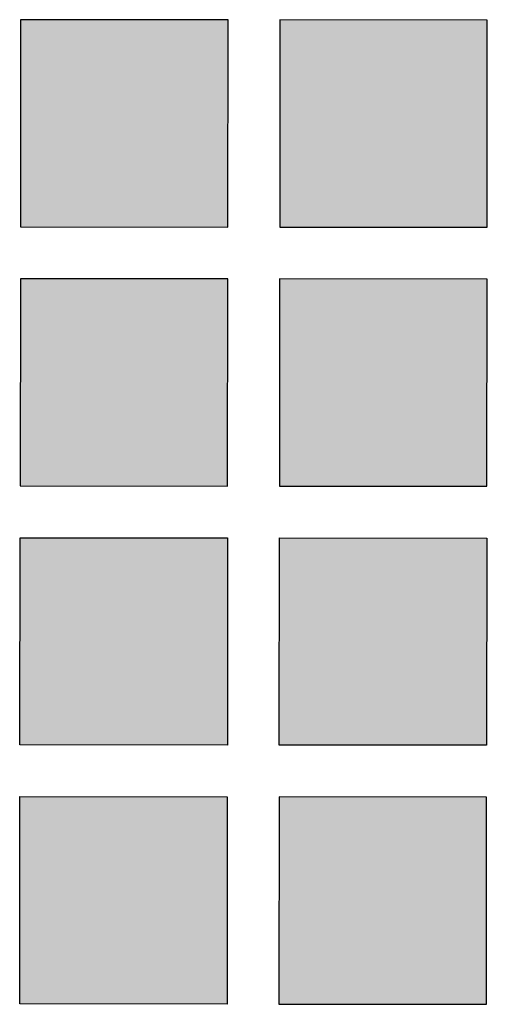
# Model space of a CAD drawing. Header units: millimetres. Extents: x -3873 to -97, y 912 to 4165.
# Tile 201 of 656: x -3207 to -3180, y 1519 to 1576. Entities that reach past the tile are written whole.
import ezdxf

# ---------------------------------------------------------------- set-up
doc = ezdxf.new("R2010")
doc.units = ezdxf.units.MM
doc.layers.add('pattern', color=7, linetype='Continuous', true_color=0x000000)

msp = doc.modelspace()

# ---------------------------------------------------------------- hatches: boundary and pattern name
at = {"layer": 'pattern'}
for points in [[(-3195.091, 1564.298), (-3195.08, 1576.298), (-3207.08, 1576.31), (-3207.091, 1564.31)], [(-3192.091, 1564.295), (-3180.091, 1564.284), (-3180.08, 1576.284), (-3192.08, 1576.295)], [(-3207.106, 1549.31), (-3195.106, 1549.298), (-3195.094, 1561.298), (-3207.094, 1561.31)], [(-3180.106, 1549.284), (-3180.094, 1561.284), (-3192.094, 1561.295), (-3192.105, 1549.296)], [(-3207.12, 1534.31), (-3207.108, 1546.31), (-3195.108, 1546.298), (-3195.12, 1534.298)], [(-3192.12, 1534.295), (-3192.108, 1546.295), (-3180.109, 1546.284), (-3180.12, 1534.284)], [(-3195.134, 1519.298), (-3207.134, 1519.31), (-3207.123, 1531.31), (-3195.123, 1531.298)], [(-3192.123, 1531.295), (-3192.134, 1519.296), (-3180.134, 1519.284), (-3180.123, 1531.284)]]:
    msp.add_hatch(color=256, dxfattribs=at).paths.add_polyline_path(points, flags=0)

# ---------------------------------------------------------------- linework, layer by layer
for points in [[(-3195.091, 1564.298), (-3195.08, 1576.298), (-3207.08, 1576.31), (-3207.091, 1564.31)], [(-3192.091, 1564.295), (-3180.091, 1564.284), (-3180.08, 1576.284), (-3192.08, 1576.295)], [(-3207.106, 1549.31), (-3195.106, 1549.298), (-3195.094, 1561.298), (-3207.094, 1561.31)], [(-3180.106, 1549.284), (-3180.094, 1561.284), (-3192.094, 1561.295), (-3192.105, 1549.296)], [(-3207.12, 1534.31), (-3207.108, 1546.31), (-3195.108, 1546.298), (-3195.12, 1534.298)], [(-3192.12, 1534.295), (-3192.108, 1546.295), (-3180.109, 1546.284), (-3180.12, 1534.284)], [(-3195.134, 1519.298), (-3207.134, 1519.31), (-3207.123, 1531.31), (-3195.123, 1531.298)], [(-3192.123, 1531.295), (-3192.134, 1519.296), (-3180.134, 1519.284), (-3180.123, 1531.284)]]:
    msp.add_lwpolyline(points, close=True, dxfattribs=at)

doc.saveas('drawing.dxf')
